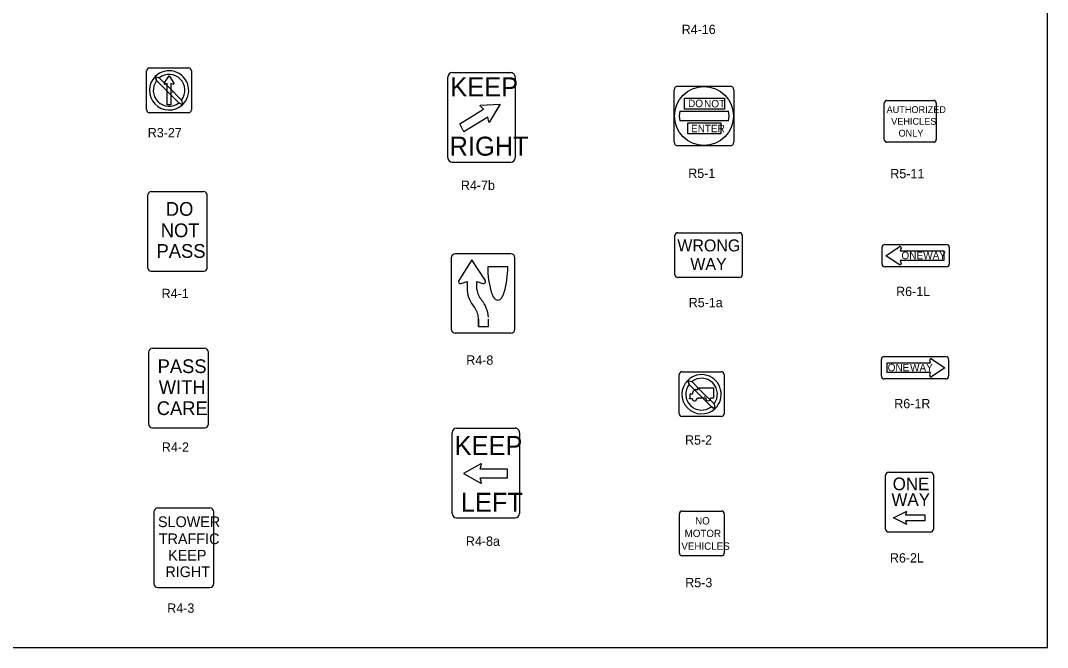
# Model space of a CAD drawing. Extents: x 42133 to 45533, y 41351 to 47951.
# Drawn here: x 42984 to 43808, y 42501 to 43005 of the extents above; entities that cross this region are included whole.
import ezdxf

# ---------------------------------------------------------------- set-up
doc = ezdxf.new("R2010")
doc.units = 0
doc.layers.add('P_ODOT_PLAN_Border', color=7, linetype='Continuous')
doc.layers.add('P_TRAF_SIGN_SignDetails', color=7, linetype='Continuous')

msp = doc.modelspace()

# ---------------------------------------------------------------- linework, layer by layer
at = {"layer": 'P_ODOT_PLAN_Border'}
msp.add_lwpolyline([(42208.34, 42501.35), (43808.34, 42501.35), (43808.34, 43501.35), (42208.34, 43501.35)], close=True, dxfattribs=at)
at = {"layer": 'P_TRAF_SIGN_SignDetails'}
for p, q in [((43085.11, 42933.04), (43085.11, 42964.52)), ((43087.36, 42966.77), (43118.84, 42966.77)), ((43121.09, 42964.52), (43121.09, 42933.04)), ((43091.99, 42959.93), (43095.26, 42958.88)), ((43093.12, 42956.61), (43091.99, 42959.93)), ((43091.99, 42959.93), (43093.12, 42956.61)), ((43100.9, 42948.85), (43093.12, 42956.61)), ((43095.26, 42958.88), (43103.05, 42951.1)), ((43099.17, 42954.58), (43103.1, 42960.31)), ((43103.1, 42960.31), (43107.03, 42954.58)), ((43326.97, 42894.63), (43326.97, 42959.4)), ((43330.34, 42963), (43377.56, 42963)), ((43380.95, 42959.4), (43380.95, 42894.63)), ((43101.6, 42954.24), (43099.83, 42953.69)), ((43111.01, 42938.77), (43100.9, 42948.85)), ((43101.6, 42937.19), (43101.6, 42954.24)), ((43103.05, 42951.1), (43113.14, 42941.01)), ((43106.36, 42953.69), (43104.6, 42954.24)), ((43104.6, 42954.24), (43104.6, 42937.19)), ((43508.64, 42907.19), (43508.64, 42949.15)), ((43511.64, 42952.15), (43553.61, 42952.15)), ((43556.61, 42949.15), (43556.61, 42907.19)), ((43105.76, 42946.82), (43105.77, 42946.93)), ((43113.17, 42941.02), (43113.82, 42937.19)), ((43113.17, 42941.02), (43113.82, 42937.19)), ((43517.05, 42933.78), (43517.05, 42942.57)), ((43548.92, 42942.57), (43548.92, 42933.78)), ((43679.39, 42940.68), (43717.01, 42940.68)), ((43104.6, 42937.19), (43101.6, 42937.19)), ((43113.82, 42937.19), (43111.03, 42938.75)), ((43111.03, 42938.75), (43113.82, 42937.19)), ((43336.46, 42921.79), (43355.53, 42933.54)), ((43336.46, 42921.79), (43355.53, 42933.54)), ((43355.53, 42933.54), (43352.91, 42936.3)), ((43355.53, 42933.54), (43352.91, 42936.3)), ((43353.09, 42936.79), (43368.76, 42937.57)), ((43353.09, 42936.79), (43368.82, 42937.57)), ((43353.09, 42936.79), (43353.09, 42936.79)), ((43368.82, 42937.57), (43360.32, 42923.41)), ((43368.79, 42937.51), (43360.32, 42923.41)), ((43513.09, 42932.17), (43552.26, 42932.17)), ((43677.3, 42909.21), (43677.3, 42938.59)), ((43719.1, 42938.59), (43719.1, 42909.21)), ((43118.84, 42930.8), (43087.36, 42930.8)), ((43358.9, 42927.29), (43339.83, 42915.56)), ((43358.9, 42927.29), (43339.83, 42915.56)), ((43359.84, 42923.49), (43358.9, 42927.29)), ((43359.84, 42923.49), (43358.9, 42927.29)), ((43552.27, 42924.17), (43513.12, 42924.17)), ((43339.83, 42915.56), (43336.46, 42921.79)), ((43339.83, 42915.56), (43336.46, 42921.79)), ((43519.58, 42913.8), (43519.58, 42922.59)), ((43545.99, 42922.59), (43545.99, 42913.8)), ((43717.01, 42907.11), (43679.39, 42907.11)), ((43553.61, 42904.19), (43511.64, 42904.19)), ((43330.34, 42891.03), (43377.56, 42891.03)), ((43088.85, 42867.46), (43130.82, 42867.46)), ((43085.85, 42864.26), (43085.85, 42806.69)), ((43133.81, 42806.69), (43133.81, 42864.26)), ((43509.28, 42800.71), (43509.28, 42832.19)), ((43511.69, 42834.43), (43560.92, 42834.43)), ((43563.34, 42832.19), (43563.34, 42800.71)), ((43677.81, 42825.01), (43727.27, 42825.01)), ((43377.57, 42817.52), (43332.9, 42817.52)), ((43675.56, 42809.27), (43675.56, 42822.76)), ((43678.55, 42816.01), (43689.22, 42823.24)), ((43689.22, 42808.79), (43678.55, 42816.01)), ((43690.79, 42822.1), (43690.18, 42819.96)), ((43690.18, 42819.96), (43725.02, 42819.96)), ((43725.02, 42819.96), (43725.02, 42812.08)), ((43729.52, 42822.76), (43729.52, 42809.27)), ((43329.7, 42814.32), (43329.7, 42756.89)), ((43346.29, 42812.54), (43335.72, 42796.18)), ((43346.29, 42812.54), (43335.72, 42796.18)), ((43356.78, 42796.32), (43346.29, 42812.54)), ((43356.78, 42796.32), (43346.29, 42812.54)), ((43380.76, 42756.89), (43380.76, 42814.32)), ((43725.02, 42812.08), (43690.18, 42812.08)), ((43690.18, 42812.08), (43690.79, 42809.93)), ((43088.85, 42803.49), (43130.82, 42803.49)), ((43374.97, 42806.96), (43359.04, 42806.96)), ((43374.97, 42806.96), (43359.04, 42806.96)), ((43374.98, 42806.95), (43374.97, 42806.96)), ((43374.98, 42806.95), (43374.97, 42806.96)), ((43727.27, 42807.02), (43677.81, 42807.02)), ((43337.54, 42793.63), (43342.31, 42795.24)), ((43337.54, 42793.63), (43342.31, 42795.24)), ((43342.31, 42795.24), (43342.31, 42788.09)), ((43342.31, 42795.24), (43342.31, 42788.09)), ((43350.27, 42788.77), (43350.27, 42795.24)), ((43350.27, 42795.24), (43354.91, 42793.67)), ((43350.27, 42788.77), (43350.27, 42795.24)), ((43350.27, 42795.24), (43354.91, 42793.67)), ((43560.92, 42798.46), (43511.69, 42798.46)), ((43351.53, 42759.09), (43351.53, 42765.11)), ((43351.53, 42765.11), (43351.53, 42759.09)), ((43351.53, 42759.09), (43351.53, 42765.11)), ((43351.53, 42765.11), (43351.53, 42759.09)), ((43351.55, 42759.09), (43359.5, 42759.09)), ((43351.55, 42759.09), (43359.5, 42759.09)), ((43359.5, 42759.09), (43359.5, 42765.11)), ((43359.5, 42759.09), (43359.5, 42765.11)), ((43377.57, 42753.7), (43332.9, 42753.7)), ((43089.71, 42741.67), (43131.68, 42741.67)), ((43086.71, 42738.47), (43086.71, 42680.9)), ((43134.67, 42680.9), (43134.67, 42738.47)), ((43677.29, 42735), (43726.76, 42735)), ((43715.35, 42733.23), (43726.01, 42726)), ((43675.05, 42719.26), (43675.05, 42732.75)), ((43679.54, 42722.07), (43679.54, 42729.95)), ((43679.54, 42729.95), (43714.38, 42729.95)), ((43714.38, 42729.95), (43713.77, 42732.09)), ((43726.01, 42726), (43715.35, 42718.78)), ((43729, 42732.75), (43729, 42719.26)), ((43512.73, 42689.07), (43512.73, 42720.55)), ((43514.98, 42722.79), (43546.46, 42722.79)), ((43548.71, 42720.55), (43548.71, 42689.07)), ((43726.76, 42717.01), (43677.29, 42717.01)), ((43714.38, 42722.07), (43679.54, 42722.07)), ((43713.77, 42719.92), (43714.38, 42722.07)), ((43519.49, 42715.87), (43522.76, 42714.83)), ((43520.61, 42712.56), (43519.49, 42715.87)), ((43519.49, 42715.87), (43520.61, 42712.56)), ((43528.39, 42704.79), (43520.61, 42712.56)), ((43522.76, 42714.83), (43530.54, 42707.05)), ((43538.51, 42694.72), (43528.39, 42704.8)), ((43530.54, 42707.05), (43540.63, 42696.96)), ((43533.25, 42702.76), (43533.26, 42702.87)), ((43541.31, 42693.13), (43538.52, 42694.7)), ((43538.52, 42694.7), (43541.31, 42693.13)), ((43540.66, 42696.97), (43541.31, 42693.13)), ((43540.66, 42696.97), (43541.31, 42693.13)), ((43546.46, 42686.82), (43514.98, 42686.82)), ((43089.71, 42677.7), (43131.68, 42677.7)), ((43333.82, 42677.44), (43381.04, 42677.44)), ((43330.45, 42609.07), (43330.45, 42673.84)), ((43384.43, 42673.84), (43384.43, 42609.07)), ((43353.49, 42648.81), (43339.51, 42641.09)), ((43353.49, 42648.81), (43339.56, 42641.12)), ((43352.91, 42644.68), (43353.88, 42648.48)), ((43352.91, 42644.68), (43353.88, 42648.48)), ((43374.93, 42644.68), (43352.91, 42644.68)), ((43374.93, 42644.68), (43352.91, 42644.68)), ((43353.5, 42648.81), (43353.49, 42648.81)), ((43374.94, 42637.49), (43374.93, 42644.68)), ((43374.94, 42637.49), (43374.93, 42644.68)), ((43339.51, 42641.09), (43353.5, 42633.36)), ((43339.56, 42641.06), (43353.5, 42633.36)), ((43353.88, 42633.69), (43352.92, 42637.49)), ((43352.92, 42637.49), (43374.94, 42637.49)), ((43353.88, 42633.69), (43352.92, 42637.49)), ((43352.92, 42637.49), (43374.94, 42637.49)), ((43678.33, 42596.48), (43678.33, 42639.66)), ((43680.73, 42642.07), (43714.31, 42642.07)), ((43716.72, 42639.66), (43716.72, 42596.48)), ((43090.97, 42610.18), (43090.97, 42552.62)), ((43093.98, 42613.38), (43135.94, 42613.38)), ((43138.93, 42552.62), (43138.93, 42610.18)), ((43515.1, 42610.95), (43546.58, 42610.95)), ((43684.82, 42605.42), (43694.77, 42610.56)), ((43695.04, 42610.35), (43694.35, 42607.82)), ((43333.82, 42605.48), (43381.04, 42605.48)), ((43512.85, 42577.22), (43512.85, 42608.7)), ((43548.82, 42608.7), (43548.82, 42577.22)), ((43694.78, 42600.27), (43684.82, 42605.42)), ((43694.35, 42607.82), (43710.01, 42607.82)), ((43710.01, 42603.02), (43694.36, 42603.02)), ((43694.36, 42603.02), (43695.04, 42600.48)), ((43710.01, 42607.82), (43710.01, 42603.02)), ((43680.73, 42594.09), (43714.31, 42594.09)), ((43546.58, 42574.98), (43515.1, 42574.98)), ((43093.98, 42549.41), (43135.94, 42549.41))]:
    msp.add_line(p, q, dxfattribs=at)
for points in [[(43517.05, 42942.57), (43548.92, 42942.57)], [(43352.93, 42936.72), (43352.93, 42936.72), (43352.93, 42936.72), (43353, 42936.77), (43353.01, 42936.77), (43353.01, 42936.77)], [(43548.92, 42933.78), (43517.05, 42933.78)], [(43519.58, 42922.59), (43545.99, 42922.59)], [(43545.99, 42913.8), (43519.58, 42913.8)], [(43525.36, 42708.44), (43527.65, 42708.44), (43527.65, 42709.89), (43540.08, 42709.89), (43540.08, 42701.59), (43537.77, 42701.59)], [(43525.36, 42708.44), (43527.65, 42708.44), (43527.65, 42709.89), (43540.08, 42709.89), (43540.08, 42701.59), (43537.77, 42701.59)], [(43525.36, 42708.44), (43527.65, 42708.44), (43527.65, 42709.89), (43540.08, 42709.89), (43540.08, 42701.59), (43537.77, 42701.59)], [(43523.29, 42700.91), (43520.85, 42700.91), (43520.85, 42701.59), (43521.52, 42701.59), (43521.52, 42704.71)], [(43523.29, 42700.91), (43520.85, 42700.91), (43520.85, 42701.59), (43521.52, 42701.59), (43521.52, 42704.71)], [(43523.29, 42700.91), (43520.85, 42700.91), (43520.85, 42701.59), (43521.52, 42701.59), (43521.52, 42704.71)], [(43521.95, 42705.14), (43523.45, 42705.14)], [(43521.95, 42705.14), (43523.45, 42705.14)], [(43521.95, 42705.14), (43523.45, 42705.14)], [(43523.45, 42705.14), (43524.03, 42707.41)], [(43523.45, 42705.14), (43524.03, 42707.41)], [(43523.45, 42705.14), (43524.03, 42707.41)], [(43534.16, 42701.59), (43527.65, 42701.59), (43527.65, 42700.91), (43526.66, 42700.91)], [(43534.16, 42701.59), (43527.65, 42701.59), (43527.65, 42700.91), (43526.66, 42700.91)], [(43534.16, 42701.59), (43527.65, 42701.59), (43527.65, 42700.91), (43526.66, 42700.91)], [(43353.66, 42648.84), (43353.66, 42648.84), (43353.66, 42648.84), (43353.58, 42648.84), (43353.58, 42648.84), (43353.58, 42648.84)]]:
    msp.add_lwpolyline(points, dxfattribs=at)
msp.add_circle((43532.58, 42928.15), 23.61, dxfattribs=at)
for centre, radius, start, end in [((43087.36, 42964.52), 2.24, 90, 180), ((43103.13, 42948.77), 15.76, 312.70738, 134.92555), ((43118.84, 42964.52), 2.24, 0, 90), ((43103.13, 42948.77), 15.76, 134.92555, 312.70738), ((43103.15, 42948.76), 12.73, 141.98622, 308.17824), ((43103.14, 42948.87), 12.73, 321.96049, 128.15478), ((43099.67, 42954.26), 0.594, 146.77317, 285.97986), ((43106.54, 42954.25), 0.589, 252.40812, 34.83885), ((43511.64, 42949.15), 3, 90, 180), ((43553.61, 42949.15), 3, 0, 90), ((43679.39, 42938.59), 2.09, 90, 180), ((43717.01, 42938.59), 2.09, 0, 90), ((43087.36, 42933.04), 2.24, 180, 270), ((43118.84, 42933.04), 2.24, 270, 360), ((43532.29, 42928.23), 19.6, 168.41167, 191.94786), ((43534.28, 42928.16), 18.43, 347.49519, 12.55509), ((43511.64, 42907.19), 3, 180, 270), ((43553.61, 42907.19), 3, 270, 0), ((43679.39, 42909.21), 2.09, 180, 270), ((43717.01, 42909.21), 2.09, 270, 360), ((43677.81, 42822.76), 2.25, 90, 180), ((43727.27, 42822.76), 2.25, 0, 90), ((43332.9, 42814.32), 3.19, 90, 180), ((43377.57, 42814.32), 3.19, 0, 90), ((43689.8, 42822.38), 1.04, 344.43414, 123.70756), ((43677.81, 42809.27), 2.25, 180, 270), ((43689.82, 42809.62), 1.02, 234.36971, 17.48859), ((43727.27, 42809.27), 2.25, 270, 360), ((43332.9, 42756.89), 3.19, 180, 270), ((43377.57, 42756.89), 3.19, 270, 0), ((43677.29, 42732.75), 2.25, 90, 180), ((43714.75, 42732.4), 1.02, 54.36971, 197.48859), ((43726.76, 42732.75), 2.25, 360, 90), ((43514.98, 42720.55), 2.24, 90, 180), ((43530.62, 42704.71), 15.76, 312.70738, 134.92555), ((43530.63, 42704.82), 12.73, 321.96049, 128.15478), ((43546.46, 42720.55), 2.24, 0, 90), ((43677.29, 42719.26), 2.25, 180, 270), ((43714.77, 42719.64), 1.04, 164.43414, 303.70756), ((43726.76, 42719.26), 2.25, 270, 360), ((43530.62, 42704.71), 15.76, 134.92555, 312.70738), ((43530.65, 42704.71), 12.73, 141.98622, 308.17824), ((43525.36, 42707.07), 1.37, 90, 165.62325), ((43525.36, 42707.07), 1.37, 90, 165.62325), ((43525.36, 42707.07), 1.37, 90, 165.62325), ((43521.95, 42704.71), 0.422, 90, 180), ((43521.95, 42704.71), 0.422, 90, 180), ((43521.95, 42704.71), 0.422, 90, 180), ((43524.98, 42701.04), 1.69, 184.45036, 355.54964), ((43524.98, 42701.04), 1.69, 184.45036, 355.54964), ((43524.98, 42701.04), 1.69, 184.45036, 355.54964), ((43535.96, 42701.2), 1.85, 167.81587, 12.18413), ((43535.96, 42701.2), 1.85, 167.81587, 12.18413), ((43535.96, 42701.2), 1.85, 167.81587, 12.18413), ((43514.98, 42689.07), 2.24, 180, 270), ((43546.46, 42689.07), 2.24, 270, 360), ((43680.73, 42639.66), 2.4, 90, 180), ((43714.31, 42639.66), 2.4, 0, 90), ((43515.09, 42608.7), 2.24, 90, 180), ((43546.58, 42608.7), 2.24, 0, 90), ((43694.86, 42610.4), 0.192, 344.73829, 117.35958), ((43680.73, 42596.48), 2.4, 180, 270), ((43694.86, 42600.44), 0.192, 242.63278, 15.23922), ((43714.31, 42596.48), 2.4, 270, 0), ((43515.09, 42577.22), 2.24, 180, 270), ((43546.58, 42577.22), 2.24, 270, 360)]:
    msp.add_arc(centre, radius, start, end, dxfattribs=at)
for centre, major_axis, ratio, start_param, end_param in [((43330.34, 42959.4), (0, 3.6), 0.937471, 0, 1.570796), ((43377.56, 42959.4), (0, -3.6), 0.937471, 1.570796, 3.141593), ((43353.1, 42936.5), (0, 0.288), 0.937471, 0.046084, 2.360762), ((43353.1, 42936.5), (0, 0.288), 0.937471, 0.046084, 2.360762), ((43360.09, 42923.56), (0, -0.288), 0.937471, 4.970013, 7.284432), ((43360.09, 42923.56), (0, -0.288), 0.937471, 4.970013, 7.284432), ((43330.34, 42894.63), (0, -3.6), 0.937471, 4.712389, 6.283185), ((43377.56, 42894.63), (0, -3.6), 0.937471, 0, 1.570796), ((43088.85, 42864.26), (0, -3.2), 0.937267, 3.141593, 4.712389), ((43130.82, 42864.26), (0, 3.2), 0.937267, 4.712389, 6.283185), ((43511.69, 42832.19), (2.41, 0), 0.931709, 1.570796, 3.141593), ((43560.92, 42832.19), (2.41, 0), 0.931709, 0, 1.570796), ((43088.85, 42806.69), (0, -3.2), 0.937267, 4.712389, 6.283185), ((43130.82, 42806.69), (0, 3.2), 0.937267, 3.141593, 4.712389), ((43418.83, 42806.1), (0, 63.82), 0.937471, 1.557693, 1.879138), ((43418.83, 42806.1), (0, 63.82), 0.937471, 1.557693, 1.879138), ((43315.16, 42806.11), (0, 63.82), 0.937471, 4.404047, 4.725493), ((43315.16, 42806.11), (0, 63.82), 0.937471, 4.404047, 4.725493), ((43511.69, 42800.7), (-2.41, 0), 0.931709, 0, 1.570796), ((43560.92, 42800.7), (-2.41, 0), 0.931709, 1.570796, 3.141593), ((43337.08, 42795.26), (0, 1.71), 0.937471, 1.00728, 3.466918), ((43337.08, 42795.26), (0, 1.71), 0.937471, 1.00728, 3.466918), ((43355.52, 42795.26), (0, 1.72), 0.937471, 2.746653, 5.377901), ((43355.52, 42795.26), (0, 1.72), 0.937471, 2.746653, 5.377901), ((43364.11, 42790.75), (0, 23.4), 0.937471, 1.685408, 2.326433), ((43364.11, 42790.75), (0, 23.4), 0.937471, 1.685408, 2.326433), ((43364.23, 42790.59), (0, 14.89), 0.944031, 1.691547, 2.329982), ((43364.23, 42790.59), (0, 14.89), 0.944031, 1.691547, 2.329982), ((43417.51, 42810.06), (0, 63.82), 0.937471, 1.945113, 2.011437), ((43417.51, 42810.06), (0, 63.82), 0.937471, 1.945113, 2.011437), ((43367.01, 42784.61), (0, 4.24), 0.937471, 2.001944, 4.284889), ((43367.01, 42784.61), (0, 4.24), 0.937471, 2.001944, 4.284889), ((43355.77, 42791.81), (0, -18.2), 0.937471, 1.056572, 1.289002), ((43355.77, 42791.81), (0, -18.2), 0.937471, 1.056572, 1.289002), ((43337.62, 42764.92), (0, 14.89), 0.93399, 4.789327, 5.427287), ((43337.62, 42764.92), (0, 14.89), 0.93399, 4.789327, 5.427287), ((43337.5, 42764.96), (0, 23.4), 0.940454, 4.785227, 5.430759), ((43337.5, 42764.96), (0, 23.4), 0.940454, 4.785227, 5.430759), ((43338.29, 42765.06), (0, 14.12), 0.937471, 4.715403, 4.783845), ((43338.29, 42765.06), (0, 14.12), 0.937471, 4.715403, 4.783845), ((43089.71, 42738.47), (0, -3.2), 0.937267, 3.141593, 4.712389), ((43131.68, 42738.47), (0, 3.2), 0.937267, 4.712389, 6.283185), ((43089.71, 42680.9), (0, -3.2), 0.937267, 4.712389, 6.283185), ((43131.68, 42680.9), (0, 3.2), 0.937267, 3.141593, 4.712389), ((43333.83, 42673.84), (0, 3.6), 0.937471, 0, 1.570796), ((43381.05, 42673.84), (0, -3.6), 0.937471, 1.570796, 3.141593), ((43353.62, 42648.55), (0, 0.288), 0.937471, 4.446022, 6.7607), ((43353.62, 42648.55), (0, 0.288), 0.937471, 4.446022, 6.7607), ((43353.63, 42633.61), (0, 0.288), 0.937471, 2.663944, 4.978364), ((43353.63, 42633.61), (0, 0.288), 0.937471, 2.663944, 4.978364), ((43093.97, 42610.18), (0, -3.2), 0.937267, 3.141593, 4.712389), ((43135.94, 42610.18), (0, 3.2), 0.937267, 4.712389, 6.283185), ((43333.83, 42609.08), (0, -3.6), 0.937471, 4.712389, 6.283185), ((43381.05, 42609.08), (0, -3.6), 0.937471, 0, 1.570796), ((43093.97, 42552.61), (0, -3.2), 0.937267, 4.712389, 6.283185), ((43135.94, 42552.61), (0, 3.2), 0.937267, 3.141593, 4.712389)]:
    msp.add_ellipse(centre, major_axis=major_axis, ratio=ratio, start_param=start_param, end_param=end_param, dxfattribs=at)

# ---------------------------------------------------------------- texts
for s, height, p in [('R4-16', 7.5, (43514.64, 42993.99)), ('KEEP', 15.259, (43328.88, 42943.94)), ('DO', 5.995, (43519.8, 42935.29)), ('NOT', 5.995, (43532.63, 42935.07)), ('AUTHORIZED', 5.48, (43679.19, 42930.58)), ('VEHICLES', 5.48, (43682.86, 42921.14)), ('R3-27', 7.5, (43086, 42911.07)), ('ENTER', 5.995, (43522.18, 42915.13)), ('ONLY', 5.48, (43688.77, 42911.64)), ('RIGHT', 15.256, (43328.32, 42896.32)), ('R5-1', 7.5, (43519.91, 42878.44)), ('R5-11', 7.5, (43682.15, 42878.17)), ('R4-7b', 7.5, (43337.41, 42868.79)), ('DO', 11.02, (43100.5, 42848.04)), ('NOT', 11.02, (43096.42, 42830.87)), ('PASS', 11.02, (43093.05, 42814.27)), ('WRONG', 9.583, (43511.18, 42819.45)), ('ONE', 5.994, (43691.14, 42813.2)), ('WAY', 5.994, (43708.59, 42813.2)), ('WAY', 9.583, (43521.61, 42804.59)), ('R6-1L', 7.5, (43686.85, 42783.56)), ('R4-1', 7.5, (43097.13, 42781.89)), ('R5-1a', 7.5, (43520.3, 42774.63)), ('R4-8', 7.5, (43341.71, 42728.43)), ('PASS', 11.02, (43093.91, 42721.73)), ('ONE', 5.994, (43680.06, 42723.14)), ('WAY', 5.994, (43698.02, 42723.07)), ('WITH', 11.02, (43094.82, 42704.97)), ('R6-1R', 7.5, (43685.32, 42693.49)), ('CARE', 11.02, (43093.21, 42688.02)), ('KEEP', 15.259, (43332.35, 42655.93)), ('R5-2', 7.5, (43517.35, 42664.25)), ('R4-2', 7.5, (43097.33, 42658.49)), ('ONE', 10.173, (43684.06, 42627.65)), ('LEFT', 15.256, (43337.32, 42610.32)), ('WAY', 10.173, (43683.06, 42615.09)), ('SLOWER', 8.621, (43094.22, 42598)), ('NO', 5.872, (43525.42, 42600.12)), ('TRAFFIC', 8.621, (43094.88, 42584.33)), ('MOTOR', 5.872, (43517.04, 42590.04)), ('R4-8a', 7.5, (43341.43, 42582.99)), ('VEHICLES', 5.872, (43514.4, 42579.81)), ('KEEP', 8.621, (43102.36, 42571.09)), ('R6-2L', 7.5, (43681.83, 42569.58)), ('RIGHT', 8.621, (43100.12, 42557.86)), ('R5-3', 7.5, (43517.52, 42549.71)), ('R4-3', 7.5, (43101.64, 42529.22))]:
    msp.add_text(s, height=height, dxfattribs=at).set_placement(p)

doc.saveas('drawing.dxf')
